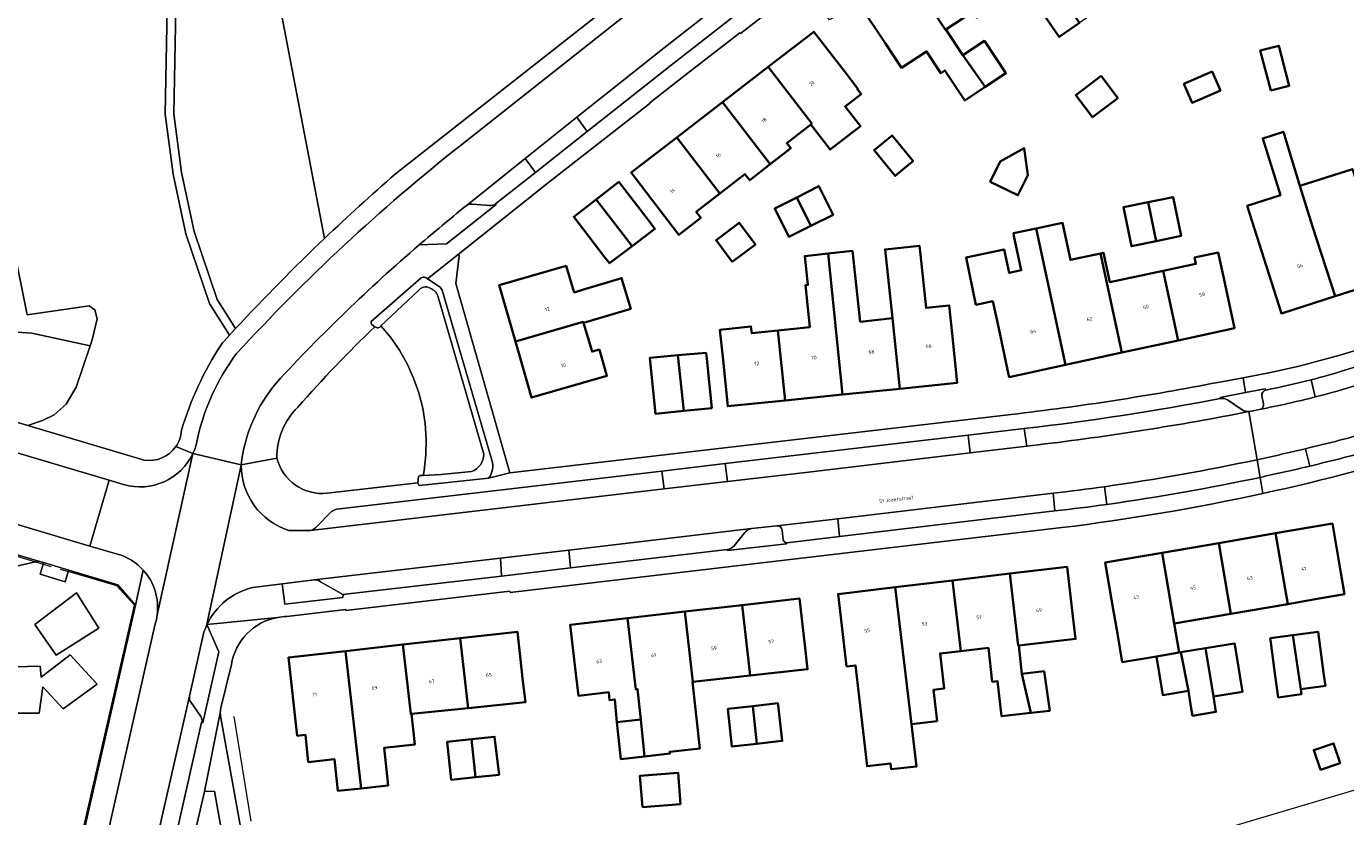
# Model space of a CAD drawing. Header units: metres. Extents: x 197700 to 204338, y 317132 to 325229.
# Tile 484 of 656: x 200775 to 200908, y 319774 to 319854. Entities that reach past the tile are written whole.
import ezdxf
from ezdxf.enums import TextEntityAlignment as Align

# ---------------------------------------------------------------- set-up
doc = ezdxf.new("R2010")
doc.units = ezdxf.units.M
for name, color, linetype, lineweight in [('B-WE-GR-BEPLANTING_CULTUUR_BODEMBEDEKKER-GV', 90, 'Continuous', 18), ('B-WE-GR-BEPLANTING_CULTUUR_BOSPLANTSOEN-GV', 90, 'Continuous', 18), ('B-WE-GR-BEPLANTING_CULTUUR_HEESTERS-GV', 90, 'Continuous', 18), ('B-WE-IE-TERREINAFSCHEIDING_KUNSTMATIG_HEKWERK-G', 20, 'IE-TERREINAFSCHEIDING-KUNSTMATIG', 18), ('B-WE-OG-BEBOUWING-GV', 7, 'Continuous', 35), ('B-WE-OG-BEBOUWING-T18', 10, 'Continuous', 18), ('B-WE-OG-TERREIN_CULTUURSCHEIDING-GV', 7, 'Continuous', 18), ('B-WE-OG-TERREIN_ERF-GV', 7, 'Continuous', 18), ('B-WE-OG-TERREIN_ONBEGROEID-GV', 7, 'Continuous', 18), ('B-WE-OG-TOPOGRAFIE-T18', 10, 'Continuous', 18), ('B-WE-VH-ONVERHARD-GV', 252, 'Continuous', 18), ('B-WE-VH-VERHARDING_ASFALT-GV', 252, 'Continuous', 18), ('B-WE-VH-VERHARDING_BETONSTRAATSTEEN-GV', 252, 'Continuous', 18), ('B-WE-VH-VERHARDING_OPEN-GV', 252, 'Continuous', 18), ('B-WE-VH-VERHARDING_TEGEL-GV', 252, 'Continuous', 18)]:
    doc.layers.add(name, color=color, linetype=linetype, lineweight=lineweight)
doc.styles.add('NLCS-ISO-M200-T18', font='NLCS-ISO.ttf', dxfattribs={"height": 0.36})
doc.linetypes.add('IE-TERREINAFSCHEIDING-KUNSTMATIG', pattern='A,4,[82,NLCS.SHX,S=0.75,R=90,X=0,Y=0],4,-2', length=10)

msp = doc.modelspace()

# ---------------------------------------------------------------- linework, layer by layer
at = {"layer": 'B-WE-GR-BEPLANTING_CULTUUR_BODEMBEDEKKER-GV'}
msp.add_lwpolyline([(200753.467, 319820.329), (200775.348, 319813.833), (200776.808, 319814.343), (200778.005, 319814.913), (200779.202, 319815.996), (200780.228, 319817.706), (200781.619, 319821.882), (200775.734, 319823.173), (200764.747, 319823.914), (200761.029, 319824.108), (200758.87, 319824.578), (200756.736, 319824.008), (200755.679, 319823.947), (200754.517, 319823.5), (200753.781, 319822.496)], close=True, dxfattribs=at)
at = {"layer": 'B-WE-GR-BEPLANTING_CULTUUR_BOSPLANTSOEN-GV'}
for points in [[(200781.619, 319821.882), (200781.823, 319822.494), (200782.336, 319824.604), (200782.108, 319825.516), (200781.538, 319825.915), (200775.27, 319825.003), (200772.42, 319839.05), (200769.115, 319861.548), (200769.172, 319864.341), (200770.197, 319866.051), (200785.972, 319878.868), (200779.717, 319913.601), (200774.468, 319950.401)], [(200756.685, 319941.644), (200758.789, 319928.107), (200768.412, 319929.477), (200775.06, 319885.041), (200759.793, 319871.468), (200765.406, 319832.495), (200766.505, 319824.864), (200766.171, 319824.427), (200765.43, 319823.971), (200764.747, 319823.914), (200775.734, 319823.173), (200781.619, 319821.882)]]:
    msp.add_lwpolyline(points, dxfattribs=at)
at = {"layer": 'B-WE-GR-BEPLANTING_CULTUUR_HEESTERS-GV'}
for points in [[(200814.821, 319832.061), (200817.579, 319832.151), (200822.608, 319836.121), (200822.546, 319836.189)], [(200819.525, 319835.981), (200819.468, 319835.936)], [(200821.971, 319836.031), (200820.195, 319836.168)], [(200815.041, 319828.747), (200809.985, 319824.321)], [(200816.834, 319827.857), (200815.684, 319828.637)], [(200810.97, 319823.895), (200814.745, 319827.446)], [(200822.147, 319810.349), (200817.156, 319827.493)], [(200816.708, 319826.935), (200821.345, 319810.954)], [(200810.052, 319824.037), (200810.356, 319823.808)], [(200900.268, 319817.425), (200900.214, 319817.547), (200898.228, 319817.166), (200895.646, 319816.67), (200895.668, 319816.563)], [(200900.018, 319816.042), (200899.87, 319816.836)], [(200896.401, 319816.421), (200897.881, 319815.425)], [(200898.651, 319815.273), (200899.643, 319815.467)], [(200814.767, 319808.688), (200814.707, 319808.055)], [(200814.868, 319807.796), (200821.839, 319808.546)], [(200820.113, 319809.196), (200817.057, 319808.897), (200815.243, 319808.818), (200814.938, 319808.805)], [(200850.923, 319803.725), (200848.38, 319803.447)], [(200851.563, 319802.295), (200851.465, 319803.284)], [(200845.93, 319801.339), (200845.954, 319801.232), (200851.894, 319801.91), (200851.916, 319802.011), (200851.907, 319802.01)], [(200847.685, 319803.057), (200846.599, 319801.705)], [(200804.244, 319798.271), (200801.016, 319797.865), (200801.262, 319795.812), (200807.123, 319796.506), (200807.144, 319796.811)], [(200806.941, 319796.898), (200804.865, 319798.093)], [(200793.099, 319792.987), (200791.647, 319786.562)], [(200792.878, 319783.895), (200793.009, 319783.848), (200794.606, 319791.021), (200793.413, 319793.771), (200793.358, 319793.651)], [(200791.811, 319785.898), (200792.794, 319784.5)]]:
    msp.add_lwpolyline(points, dxfattribs=at)
for points in [[(200819.468, 319835.936, 0.0028144), (200814.821, 319832.061)], [(200820.195, 319836.168, 0.1834546), (200819.525, 319835.981)], [(200822.546, 319836.189, -0.1898759), (200821.971, 319836.031)], [(200815.684, 319828.637, 0.310729), (200815.041, 319828.747)], [(200814.745, 319827.446, -0.1500718), (200815.256, 319827.806)], [(200815.256, 319827.806, -0.2517334), (200815.927, 319827.681)], [(200815.927, 319827.681, -0.2298177), (200816.708, 319826.935)], [(200817.156, 319827.493, 0.1455852), (200816.834, 319827.857)], [(200809.985, 319824.321, 0.2560848), (200810.052, 319824.037)], [(200810.356, 319823.808, 0.5037638), (200810.97, 319823.895)], [(200895.668, 319816.563, -0.198855), (200896.401, 319816.421)], [(200899.87, 319816.836, -0.4073119), (200900.268, 319817.425)], [(200897.881, 319815.425, 0.1774041), (200898.651, 319815.273)], [(200899.643, 319815.467, 0.4221829), (200900.018, 319816.042)], [(200821.345, 319810.954, -0.3125515), (200820.113, 319809.196)], [(200821.839, 319808.546, 0.2603747), (200822.147, 319810.349)], [(200814.938, 319808.805, 0.215514), (200814.767, 319808.688)], [(200814.707, 319808.055, 0.3334108), (200814.868, 319807.796)], [(200848.38, 319803.447, 0.1907737), (200847.685, 319803.057)], [(200851.465, 319803.284, 0.4038874), (200850.923, 319803.725)], [(200851.907, 319802.01, -0.3026672), (200851.563, 319802.295)], [(200846.599, 319801.705, -0.1858693), (200845.93, 319801.339)], [(200804.865, 319798.093, 0.1769078), (200804.244, 319798.271)], [(200807.144, 319796.811, -0.1117731), (200806.941, 319796.898)], [(200793.358, 319793.651, 0.0258568), (200793.099, 319792.987)], [(200791.647, 319786.562, 0.1893667), (200791.811, 319785.898)], [(200792.794, 319784.5, -0.2447298), (200792.878, 319783.895)]]:
    msp.add_lwpolyline(points, format="xyb", dxfattribs=at)
msp.add_lwpolyline([(200794.851, 319773.17), (200794.189, 319776.981), (200793.149, 319776.941), (200792.203, 319772.743)], close=True, dxfattribs=at)
at = {"layer": 'B-WE-IE-TERREINAFSCHEIDING_KUNSTMATIG_HEKWERK-G'}
for points in [[(200805.289, 319832.721), (200800.427, 319857.996), (200797.531, 319857.022), (200794.423, 319866.438)], [(200766.986, 319802.846), (200776.111, 319800.094)], [(200776.111, 319800.094), (200776.87, 319799.865)], [(200776.87, 319799.865), (200777.67, 319799.624)], [(200778.612, 319799.342), (200779.423, 319799.105)], [(200776.569, 319798.857), (200779.118, 319798.084)], [(200777.29, 319757.232), (200786.116, 319795.743), (200784.328, 319797.673), (200779.423, 319799.105)], [(200796.13, 319784.514), (200797.856, 319773.932)], [(200912.618, 319758.252), (200896.932, 319773.427), (200937.217, 319785.418), (200967.479, 319755.619), (200966.792, 319754.859), (200971.025, 319750.051), (200975.377, 319745.961)]]:
    msp.add_lwpolyline(points, dxfattribs=at)
at = {"layer": 'B-WE-OG-BEBOUWING-GV'}
for points in [[(200867.987, 319853.782), (200870.687, 319855.566), (200871.075, 319854.979), (200873.187, 319856.374), (200868.777, 319862.993), (200863.938, 319859.768), (200867.945, 319853.754)], [(200861.872, 319852.383), (200863.514, 319849.92), (200866.008, 319851.568), (200867.457, 319849.375), (200867.879, 319849.653), (200869.88, 319846.624), (200871.957, 319847.996), (200869.695, 319851.197), (200867.987, 319853.782), (200867.945, 319853.754), (200863.938, 319859.768), (200859.099, 319856.544)], [(200879.341, 319857.516), (200877.305, 319856.113), (200878.945, 319853.732), (200879.422, 319853.04), (200881.458, 319854.442)], [(200857.704, 319849.599), (200854.657, 319853.557), (200850.044, 319850.006), (200854.441, 319844.293), (200854.342, 319844.216), (200856.314, 319841.675), (200859.349, 319844.03), (200857.814, 319846.008), (200859.434, 319847.266), (200859.048, 319847.764), (200859.091, 319847.797)], [(200871.957, 319847.996), (200874.034, 319849.368), (200871.874, 319852.636), (200869.695, 319851.197)], [(200900.76, 319847.617), (200902.635, 319848.104), (200901.584, 319852.151), (200899.709, 319851.664)], [(200850.253, 319840.19), (200852.331, 319841.802), (200851.918, 319842.334), (200854.342, 319844.216), (200854.441, 319844.293), (200850.044, 319850.006), (200845.431, 319846.456)], [(200883.64, 319849.1), (200881.077, 319847.169), (200882.761, 319844.935), (200885.324, 319846.866)], [(200895.682, 319847.643), (200894.856, 319849.536), (200891.996, 319848.287), (200892.823, 319846.394)], [(200850.253, 319840.19), (200845.431, 319846.456), (200840.818, 319842.905), (200845.174, 319837.245), (200847.704, 319839.208), (200848.187, 319838.586)], [(200864.413, 319840.288), (200864.678, 319840.505), (200862.554, 319843.098), (200860.739, 319841.61), (200861.924, 319840.164), (200862.864, 319839.018)], [(200898.373, 319836.008), (200900.33, 319829.886), (200901.845, 319825.149), (200907.277, 319826.886), (200904.968, 319833.906), (200903.702, 319838.031), (200902.447, 319842.122), (200902.035, 319843.466), (200899.948, 319842.804), (200901.763, 319837.083)], [(200840.818, 319842.905), (200836.205, 319839.355), (200839.255, 319835.392), (200841.039, 319833.073), (200843.25, 319834.79), (200842.784, 319835.39), (200845.174, 319837.245)], [(200876.245, 319839.095), (200875.88, 319841.802), (200873.455, 319840.464), (200872.457, 319838.431), (200875.247, 319837.062)], [(200903.702, 319838.031), (200904.968, 319833.906), (200907.277, 319826.886), (200912.583, 319828.583), (200910.1, 319836.244), (200909.972, 319836.65), (200909.071, 319839.516), (200909.009, 319839.713)], [(200832.702, 319836.653), (200836.319, 319831.944), (200838.613, 319833.674), (200838.026, 319834.438), (200834.98, 319838.403)], [(200854.361, 319833.991), (200856.592, 319835.101), (200855.166, 319837.967), (200852.935, 319836.856)], [(200836.319, 319831.944), (200832.702, 319836.653), (200830.423, 319834.902), (200833.47, 319830.937), (200834.025, 319830.215)], [(200852.935, 319836.856), (200850.704, 319835.746), (200852.13, 319832.881), (200854.361, 319833.991)], [(200889.206, 319832.447), (200891.713, 319832.962), (200890.903, 319836.889), (200888.395, 319836.374)], [(200889.206, 319832.447), (200888.395, 319836.374), (200885.887, 319835.858), (200886.698, 319831.931)], [(200846.421, 319830.353), (200848.76, 319832.116), (200847.123, 319834.287), (200844.784, 319832.524)], [(200885.742, 319821.195), (200883.577, 319831.179), (200880.546, 319830.541), (200879.76, 319834.273), (200877.074, 319833.707), (200880.054, 319819.962)], [(200877.074, 319833.707), (200874.799, 319833.228), (200874.852, 319832.977), (200875.584, 319829.497), (200874.372, 319829.242), (200873.877, 319831.593), (200870.011, 319830.778), (200871.013, 319826.024), (200872.709, 319826.381), (200873.308, 319823.616), (200874.31, 319818.992), (200874.367, 319818.729), (200880.054, 319819.962)], [(200856.09, 319831.18), (200853.744, 319830.928), (200854.055, 319828.021), (200853.797, 319827.993), (200854.25, 319823.771), (200851.033, 319823.426), (200851.752, 319816.371), (200857.539, 319816.96)], [(200863.326, 319817.55), (200862.595, 319824.662), (200859.331, 319824.312), (200858.566, 319831.445), (200856.09, 319831.18), (200857.539, 319816.96)], [(200862.595, 319824.662), (200863.326, 319817.55), (200869.114, 319818.14), (200868.607, 319823.114), (200868.317, 319825.962), (200865.982, 319825.711), (200865.404, 319831.096), (200865.31, 319831.974), (200861.851, 319831.603)], [(200891.43, 319822.429), (200889.909, 319829.442), (200884.514, 319828.305), (200883.895, 319831.246), (200883.577, 319831.179), (200885.742, 319821.195)], [(200889.909, 319829.442), (200891.43, 319822.429), (200897.118, 319823.662), (200896.059, 319828.549), (200895.466, 319831.285), (200893.074, 319830.782), (200893.21, 319830.137)], [(200831.413, 319824.193), (200836.176, 319825.627), (200835.247, 319828.712), (200831.307, 319827.523), (200830.474, 319827.269), (200829.66, 319829.937), (200822.911, 319828.009), (200824.533, 319822.331), (200831.384, 319824.288)], [(200833.011, 319821.517), (200832.285, 319821.297), (200831.413, 319824.193), (200831.384, 319824.288), (200824.533, 319822.331), (200826.155, 319816.653), (200833.78, 319818.853), (200833.087, 319821.255)], [(200845.458, 319820.755), (200845.965, 319815.781), (200851.752, 319816.371), (200851.033, 319823.426), (200848.383, 319823.142), (200848.307, 319823.844), (200845.177, 319823.508)], [(200838.178, 319820.013), (200838.692, 319815.026), (200841.523, 319815.318), (200840.945, 319820.925), (200838.108, 319820.685)], [(200841.523, 319815.318), (200844.354, 319815.61), (200843.842, 319820.583), (200843.782, 319821.165), (200840.945, 319820.925)], [(200908.203, 319796.825), (200907.832, 319798.998), (200906.987, 319803.95), (200901.257, 319802.971), (200902.475, 319795.84), (200905.447, 319796.351)], [(200891.017, 319793.87), (200896.746, 319794.855), (200895.527, 319801.992), (200889.797, 319801.013)], [(200901.257, 319802.971), (200895.527, 319801.992), (200896.746, 319794.855), (200902.475, 319795.84)], [(200889.797, 319801.013), (200884.067, 319800.035), (200884.909, 319795.107), (200885.289, 319792.885), (200885.784, 319789.993), (200889.221, 319790.562), (200891.517, 319790.942), (200891.017, 319793.87)], [(200874.427, 319798.905), (200875.286, 319791.667), (200875.326, 319791.672), (200881.066, 319792.325), (200880.793, 319794.625), (200880.204, 319799.591)], [(200867.1, 319784.031), (200866.74, 319787.191), (200867.796, 319787.312), (200867.392, 319790.864), (200869.496, 319791.104), (200868.651, 319798.219), (200862.875, 319797.533), (200864.514, 319783.727)], [(200875.653, 319788.806), (200875.326, 319791.672), (200875.286, 319791.667), (200874.427, 319798.905), (200868.651, 319798.219), (200869.496, 319791.104), (200872.265, 319791.419), (200872.655, 319787.996), (200873.191, 319788.057), (200873.593, 319784.53), (200876.557, 319784.868)], [(200862.875, 319797.533), (200857.099, 319796.848), (200857.689, 319791.883), (200857.966, 319789.555), (200858.864, 319789.658), (200859.226, 319786.479), (200860.022, 319779.487), (200860.328, 319779.522), (200862.404, 319779.758), (200862.471, 319779.173), (200865.02, 319779.463), (200864.514, 319783.727)], [(200841.639, 319795.076), (200842.449, 319787.991), (200848.235, 319788.627), (200847.421, 319795.737)], [(200853.774, 319791.414), (200853.204, 319796.399), (200847.421, 319795.737), (200848.235, 319788.627), (200854.02, 319789.263)], [(200830.643, 319788.785), (200830.893, 319786.599), (200833.959, 319786.936), (200834.022, 319786.155), (200834.556, 319786.216), (200834.762, 319783.942), (200837.2, 319784.21), (200836.865, 319787.256), (200836.678, 319787.235), (200835.856, 319794.414), (200830.074, 319793.753)], [(200841.639, 319795.076), (200835.856, 319794.414), (200836.678, 319787.235), (200836.865, 319787.256), (200837.2, 319784.21), (200837.558, 319780.47), (200840.136, 319780.754), (200840.115, 319780.946), (200843.144, 319781.279), (200842.406, 319787.986), (200842.449, 319787.991)], [(200825.303, 319788.073), (200824.744, 319793.042), (200818.965, 319792.392), (200819.757, 319785.349), (200825.543, 319785.938)], [(200903.803, 319787.261), (200902.976, 319792.705), (200900.707, 319792.398), (200900.767, 319791.951), (200901.152, 319789.105), (200901.514, 319786.431), (200903.872, 319786.751)], [(200906.128, 319788.651), (200905.533, 319793.051), (200902.976, 319792.705), (200903.803, 319787.261), (200906.271, 319787.594)], [(200807.409, 319791.093), (200808.965, 319777.251), (200811.358, 319777.494), (200811.698, 319777.529), (200811.309, 319781.354), (200814.38, 319781.667), (200814.064, 319784.769), (200813.972, 319784.76), (200813.187, 319791.743)], [(200814.064, 319784.769), (200819.757, 319785.349), (200818.965, 319792.392), (200813.187, 319791.743), (200813.972, 319784.76)], [(200891.697, 319790.972), (200892.453, 319787.093), (200892.714, 319785.518), (200892.871, 319784.571), (200895.236, 319784.962), (200894.981, 319786.503), (200894.173, 319791.382)], [(200894.981, 319786.503), (200897.914, 319786.989), (200897.643, 319788.63), (200897.191, 319791.359), (200897.107, 319791.868), (200894.173, 319791.382)], [(200808.965, 319777.251), (200807.409, 319791.093), (200801.631, 319790.444), (200802.518, 319782.553), (200803.355, 319782.647), (200803.634, 319779.908), (200806.291, 319780.179), (200806.613, 319777.011)], [(200892.453, 319787.093), (200891.697, 319790.972), (200891.517, 319790.942), (200889.221, 319790.562), (200889.866, 319786.665)], [(200875.653, 319788.806), (200876.557, 319784.868), (200878.459, 319785.085), (200877.886, 319789.06)], [(200848.498, 319785.544), (200848.894, 319781.745), (200851.395, 319782.03), (200851.47, 319782.039), (200851.094, 319785.337), (200851.037, 319785.834)], [(200848.498, 319785.544), (200845.96, 319785.255), (200846.392, 319781.46), (200848.894, 319781.745)], [(200837.2, 319784.21), (200834.762, 319783.942), (200835.173, 319780.208), (200837.558, 319780.47)], [(200820.093, 319782.212), (200817.658, 319781.951), (200818.07, 319778.113), (200820.505, 319778.374)], [(200820.093, 319782.212), (200820.505, 319778.374), (200822.896, 319778.631), (200822.435, 319782.463)], [(200905.77, 319779.13), (200907.767, 319779.803), (200907.099, 319781.786), (200905.102, 319781.113)], [(200837.357, 319775.362), (200841.197, 319775.662), (200840.95, 319778.828), (200837.11, 319778.528)]]:
    msp.add_lwpolyline(points, close=True, dxfattribs=at)
at = {"layer": 'B-WE-OG-TERREIN_CULTUURSCHEIDING-GV'}
for points in [[(200795.135, 319822.353), (200795.41, 319822.653), (200795.691, 319822.958), (200793.658, 319826.16), (200791.289, 319833.162), (200789.996, 319839.195), (200789.189, 319845.228), (200789.486, 319861.245), (200789.4, 319862.858), (200787.521, 319870.668), (200785.972, 319878.868), (200770.197, 319866.051)], [(200805.289, 319832.721), (200800.427, 319857.996), (200797.531, 319857.022), (200794.423, 319866.438), (200790.111, 319863.651), (200790.271, 319862.985), (200790.363, 319861.256), (200790.066, 319845.281), (200790.86, 319839.345), (200792.135, 319833.395), (200794.454, 319826.541), (200796.306, 319823.623)], [(200772.42, 319839.05), (200775.27, 319825.003), (200781.538, 319825.915), (200782.108, 319825.516), (200782.336, 319824.604), (200781.823, 319822.494), (200781.619, 319821.882), (200780.228, 319817.706), (200779.202, 319815.996), (200778.005, 319814.913), (200776.808, 319814.343), (200775.348, 319813.833)], [(200814.745, 319827.446), (200810.97, 319823.895), (200811.926, 319822.751), (200812.828, 319821.451), (200813.61, 319820.075), (200814.267, 319818.635), (200814.792, 319817.142), (200815.182, 319815.609), (200815.433, 319814.046), (200815.543, 319812.468), (200815.512, 319810.886), (200815.34, 319809.313), (200815.243, 319808.818), (200817.057, 319808.897), (200820.113, 319809.196)], [(200821.345, 319810.954), (200816.708, 319826.935)], [(200814.938, 319808.805), (200815.243, 319808.818), (200815.34, 319809.313), (200815.512, 319810.886), (200815.543, 319812.468), (200815.433, 319814.046), (200815.182, 319815.609), (200814.792, 319817.142), (200814.267, 319818.635), (200813.61, 319820.075), (200812.828, 319821.451), (200811.926, 319822.751), (200810.97, 319823.895)], [(200775.348, 319813.833), (200787.078, 319810.351)], [(200805.557, 319807.022), (200814.707, 319808.055), (200814.767, 319808.688)]]:
    msp.add_lwpolyline(points, dxfattribs=at)
for points in [[(200796.306, 319823.623, -0.0149857), (200805.289, 319832.721)], [(200815.256, 319827.806, 0.1500718), (200814.745, 319827.446)], [(200815.927, 319827.681, 0.2517334), (200815.256, 319827.806)], [(200816.708, 319826.935, 0.2298177), (200815.927, 319827.681)], [(200810.356, 319823.808, 0.0211466), (200802.575, 319815.693)], [(200810.97, 319823.895, -0.5037638), (200810.356, 319823.808)], [(200790.847, 319813.37, -0.074239), (200794.844, 319821.979)], [(200794.844, 319821.979, -0.0379417), (200795.135, 319822.353)], [(200802.575, 319815.693, 0.2001958), (200800.472, 319810.561)], [(200790.271, 319811.713, 0.1368021), (200790.847, 319813.37)], [(200787.078, 319810.351, 0.2878906), (200790.271, 319811.713)], [(200800.472, 319810.561, 0.3766181), (200805.557, 319807.022)], [(200820.113, 319809.196, 0.3125515), (200821.345, 319810.954)], [(200814.767, 319808.688, -0.215514), (200814.938, 319808.805)]]:
    msp.add_lwpolyline(points, format="xyb", dxfattribs=at)
for points in [[(200761.243, 319797.747), (200768.828, 319798.446), (200776.111, 319800.094), (200776.418, 319800.164), (200767.092, 319802.946), (200766.986, 319802.846), (200763.243, 319799.306)], [(200776.111, 319800.094), (200768.828, 319798.446), (200761.243, 319797.747), (200767.005, 319758.331), (200777.29, 319757.232), (200777.42, 319757.218), (200778.424, 319761.669), (200786.188, 319795.733), (200784.43, 319797.773), (200779.467, 319799.254), (200779.423, 319799.105), (200779.118, 319798.084), (200776.569, 319798.857), (200776.87, 319799.865), (200776.915, 319800.016), (200776.418, 319800.164)], [(200776.043, 319793.793), (200780.243, 319796.971), (200782.505, 319793.416), (200778.197, 319790.669)], [(200771.466, 319789.43), (200776.582, 319789.591), (200776.689, 319788.46), (200779.597, 319790.722), (200782.343, 319787.76), (200778.897, 319785.282), (200776.851, 319787.491), (200776.474, 319784.851), (200771.574, 319784.851)]]:
    msp.add_lwpolyline(points, close=True, dxfattribs=at)
at = {"layer": 'B-WE-OG-TERREIN_ERF-GV'}
for points in [[(200860.716, 319863.448), (200856.876, 319860.696), (200854.747, 319859.077), (200857.368, 319855.391), (200856.225, 319854.764), (200853.699, 319858.28), (200852.079, 319857.049), (200852.032, 319857.098), (200847.248, 319853.387), (200847.202, 319853.459), (200841.384, 319848.949), (200838.109, 319846.4), (200838.125, 319846.355), (200827.869, 319838.338), (200818.762, 319831.096), (200818.866, 319830.96), (200818.521, 319828.175), (200823.968, 319809.085), (200839.288, 319810.869), (200874.567, 319814.957)], [(200800.427, 319857.996), (200805.289, 319832.721)], [(200812.423, 319839.223), (200836.227, 319857.929)], [(200870.687, 319855.566), (200867.987, 319853.782), (200869.695, 319851.197), (200871.874, 319852.636), (200874.034, 319849.368), (200871.957, 319847.996), (200869.88, 319846.624), (200867.879, 319849.653), (200867.457, 319849.375), (200866.008, 319851.568), (200863.514, 319849.92), (200861.872, 319852.383), (200859.099, 319856.544)], [(200895.436, 319818.191), (200897.972, 319818.663), (200900.733, 319819.177), (200903.644, 319819.824), (200907.864, 319820.976), (200926.498, 319826.697), (200924.664, 319832.446), (200926.088, 319832.889), (200927.958, 319827.145), (200945.723, 319832.599), (200977.915, 319842.468), (200976.534, 319847.037), (200977.848, 319847.399), (200979.248, 319842.876), (201005.973, 319851.069), (201006.371, 319851.191), (201012.701, 319853.089), (201014.998, 319853.847)], [(200912.583, 319828.583), (200907.277, 319826.886), (200901.845, 319825.149), (200900.33, 319829.886), (200898.373, 319836.008), (200901.763, 319837.083), (200899.948, 319842.804), (200902.035, 319843.466), (200902.447, 319842.122), (200903.702, 319838.031), (200909.009, 319839.713)], [(200879.669, 319803.544), (200824.018, 319796.991), (200823.977, 319797.129), (200807.43, 319795.192), (200807.429, 319795.304), (200801.459, 319794.588)], [(200795.884, 319789.726), (200794.809, 319785.372), (200794.754, 319784.86), (200794.821, 319784.349), (200797.392, 319770.025)]]:
    msp.add_lwpolyline(points, dxfattribs=at)
for points in [[(200878.945, 319853.732), (200877.305, 319856.113), (200879.341, 319857.516), (200881.377, 319858.918), (200883.494, 319855.844), (200881.458, 319854.442), (200879.422, 319853.04)], [(200850.044, 319850.006), (200854.657, 319853.557), (200857.704, 319849.599), (200859.091, 319847.797), (200859.048, 319847.764), (200859.434, 319847.266), (200857.814, 319846.008), (200859.349, 319844.03), (200856.314, 319841.675), (200854.342, 319844.216), (200851.918, 319842.334), (200852.331, 319841.802), (200850.253, 319840.19), (200848.187, 319838.586), (200847.704, 319839.208), (200845.174, 319837.245), (200842.784, 319835.39), (200843.25, 319834.79), (200841.039, 319833.073), (200839.255, 319835.392), (200836.205, 319839.355), (200840.818, 319842.905), (200845.431, 319846.456)], [(200900.76, 319847.617), (200899.709, 319851.664), (200901.584, 319852.151), (200902.635, 319848.104)], [(200883.64, 319849.1), (200885.324, 319846.866), (200882.761, 319844.935), (200881.077, 319847.169)], [(200895.682, 319847.643), (200892.823, 319846.394), (200891.996, 319848.287), (200894.856, 319849.536)], [(200861.924, 319840.164), (200860.739, 319841.61), (200862.554, 319843.098), (200864.678, 319840.505), (200864.413, 319840.288), (200862.864, 319839.018)], [(200876.245, 319839.095), (200875.247, 319837.062), (200872.457, 319838.431), (200873.455, 319840.464), (200875.88, 319841.802)], [(200834.025, 319830.215), (200833.47, 319830.937), (200830.423, 319834.902), (200832.702, 319836.653), (200834.98, 319838.403), (200838.026, 319834.438), (200838.613, 319833.674), (200836.319, 319831.944)], [(200854.361, 319833.991), (200852.13, 319832.881), (200850.704, 319835.746), (200852.935, 319836.856), (200855.166, 319837.967), (200856.592, 319835.101)], [(200888.395, 319836.374), (200890.903, 319836.889), (200891.713, 319832.962), (200889.206, 319832.447), (200886.698, 319831.931), (200885.887, 319835.858)], [(200846.421, 319830.353), (200844.784, 319832.524), (200847.123, 319834.287), (200848.76, 319832.116)], [(200883.577, 319831.179), (200883.895, 319831.246), (200884.514, 319828.305), (200889.909, 319829.442), (200893.21, 319830.137), (200893.074, 319830.782), (200895.466, 319831.285), (200896.059, 319828.549), (200897.118, 319823.662), (200891.43, 319822.429), (200885.742, 319821.195), (200880.054, 319819.962), (200874.367, 319818.729), (200874.31, 319818.992), (200873.308, 319823.616), (200872.709, 319826.381), (200871.013, 319826.024), (200870.011, 319830.778), (200873.877, 319831.593), (200874.372, 319829.242), (200875.584, 319829.497), (200874.852, 319832.977), (200874.799, 319833.228), (200877.074, 319833.707), (200879.76, 319834.273), (200880.546, 319830.541)], [(200851.752, 319816.371), (200845.965, 319815.781), (200845.458, 319820.755), (200845.177, 319823.508), (200848.307, 319823.844), (200848.383, 319823.142), (200851.033, 319823.426), (200854.25, 319823.771), (200853.797, 319827.993), (200854.055, 319828.021), (200853.744, 319830.928), (200856.09, 319831.18), (200858.566, 319831.445), (200859.331, 319824.312), (200862.595, 319824.662), (200861.851, 319831.603), (200865.31, 319831.974), (200865.404, 319831.096), (200865.982, 319825.711), (200868.317, 319825.962), (200868.607, 319823.114), (200869.114, 319818.14), (200863.326, 319817.55), (200857.539, 319816.96)], [(200831.413, 319824.193), (200832.285, 319821.297), (200833.011, 319821.517), (200833.087, 319821.255), (200833.78, 319818.853), (200826.155, 319816.653), (200824.533, 319822.331), (200822.911, 319828.009), (200829.66, 319829.937), (200830.474, 319827.269), (200831.307, 319827.523), (200835.247, 319828.712), (200836.176, 319825.627)], [(200843.842, 319820.583), (200844.354, 319815.61), (200841.523, 319815.318), (200838.692, 319815.026), (200838.178, 319820.013), (200838.108, 319820.685), (200840.945, 319820.925), (200843.782, 319821.165)], [(200884.909, 319795.107), (200884.067, 319800.035), (200889.797, 319801.013), (200895.527, 319801.992), (200901.257, 319802.971), (200906.987, 319803.95), (200907.832, 319798.998), (200908.203, 319796.825), (200905.447, 319796.351), (200902.475, 319795.84), (200896.746, 319794.855), (200891.017, 319793.87), (200891.517, 319790.942), (200891.697, 319790.972), (200894.173, 319791.382), (200897.107, 319791.868), (200897.191, 319791.359), (200897.643, 319788.63), (200897.914, 319786.989), (200894.981, 319786.503), (200895.236, 319784.962), (200892.871, 319784.571), (200892.714, 319785.518), (200892.453, 319787.093), (200889.866, 319786.665), (200889.221, 319790.562), (200885.784, 319789.993), (200885.289, 319792.885)], [(200857.689, 319791.883), (200857.099, 319796.848), (200862.875, 319797.533), (200868.651, 319798.219), (200874.427, 319798.905), (200880.204, 319799.591), (200880.793, 319794.625), (200881.066, 319792.325), (200875.326, 319791.672), (200875.653, 319788.806), (200877.886, 319789.06), (200878.459, 319785.085), (200876.557, 319784.868), (200873.593, 319784.53), (200873.191, 319788.057), (200872.655, 319787.996), (200872.265, 319791.419), (200869.496, 319791.104), (200867.392, 319790.864), (200867.796, 319787.312), (200866.74, 319787.191), (200867.1, 319784.031), (200864.514, 319783.727), (200865.02, 319779.463), (200862.471, 319779.173), (200862.404, 319779.758), (200860.328, 319779.522), (200860.022, 319779.487), (200859.226, 319786.479), (200858.864, 319789.658), (200857.966, 319789.555)], [(200835.856, 319794.414), (200841.639, 319795.076), (200847.421, 319795.737), (200853.204, 319796.399), (200853.774, 319791.414), (200854.02, 319789.263), (200848.235, 319788.627), (200842.449, 319787.991), (200842.406, 319787.986), (200843.144, 319781.279), (200840.115, 319780.946), (200840.136, 319780.754), (200837.558, 319780.47), (200835.173, 319780.208), (200834.762, 319783.942), (200834.556, 319786.216), (200834.022, 319786.155), (200833.959, 319786.936), (200830.893, 319786.599), (200830.643, 319788.785), (200830.074, 319793.753)], [(200819.757, 319785.349), (200814.064, 319784.769), (200814.38, 319781.667), (200811.309, 319781.354), (200811.698, 319777.529), (200811.358, 319777.494), (200808.965, 319777.251), (200806.613, 319777.011), (200806.291, 319780.179), (200803.634, 319779.908), (200803.355, 319782.647), (200802.518, 319782.553), (200801.631, 319790.444), (200807.409, 319791.093), (200813.187, 319791.743), (200818.965, 319792.392), (200824.744, 319793.042), (200825.303, 319788.073), (200825.543, 319785.938)], [(200905.533, 319793.051), (200906.128, 319788.651), (200906.271, 319787.594), (200903.803, 319787.261), (200903.872, 319786.751), (200901.514, 319786.431), (200901.152, 319789.105), (200900.767, 319791.951), (200900.707, 319792.398), (200902.976, 319792.705)], [(200846.392, 319781.46), (200845.96, 319785.255), (200848.498, 319785.544), (200851.037, 319785.834), (200851.094, 319785.337), (200851.47, 319782.039), (200851.395, 319782.03), (200848.894, 319781.745)], [(200820.505, 319778.374), (200818.07, 319778.113), (200817.658, 319781.951), (200820.093, 319782.212), (200822.435, 319782.463), (200822.896, 319778.631)], [(200905.77, 319779.13), (200905.102, 319781.113), (200907.099, 319781.786), (200907.767, 319779.803)], [(200837.357, 319775.362), (200837.11, 319778.528), (200840.95, 319778.828), (200841.197, 319775.662)]]:
    msp.add_lwpolyline(points, close=True, dxfattribs=at)
for points in [[(200805.289, 319832.721, -0.0112898), (200812.423, 319839.223)], [(200874.567, 319814.957, 0.0188648), (200895.436, 319818.191)], [(200918.217, 319811.778, -0.0210709), (200899.966, 319806.992)], [(200899.966, 319806.992, -0.0229903), (200879.669, 319803.544)], [(200800.55, 319794.496, 0.3181352), (200795.884, 319789.726)], [(200801.459, 319794.588, 0.0393129), (200800.55, 319794.496)]]:
    msp.add_lwpolyline(points, format="xyb", dxfattribs=at)
at = {"layer": 'B-WE-OG-TERREIN_ONBEGROEID-GV'}
for points in [[(200776.043, 319793.793), (200778.197, 319790.669), (200782.505, 319793.416), (200780.243, 319796.971)], [(200771.466, 319789.43), (200771.574, 319784.851), (200776.474, 319784.851), (200776.851, 319787.491), (200778.897, 319785.282), (200782.343, 319787.76), (200779.597, 319790.722), (200776.689, 319788.46), (200776.582, 319789.591)]]:
    msp.add_lwpolyline(points, close=True, dxfattribs=at)
at = {"layer": 'B-WE-VH-ONVERHARD-GV'}
msp.add_lwpolyline([(200789.486, 319861.245), (200789.189, 319845.228), (200789.996, 319839.195), (200791.289, 319833.162), (200793.658, 319826.16), (200795.691, 319822.958), (200795.999, 319823.292), (200796.306, 319823.623), (200794.454, 319826.541), (200792.135, 319833.395), (200790.86, 319839.345), (200790.066, 319845.281), (200790.363, 319861.256)], dxfattribs=at)
at = {"layer": 'B-WE-VH-VERHARDING_ASFALT-GV'}
for points in [[(200732.13, 319816.428), (200781.584, 319801.665), (200783.531, 319808.33), (200731.525, 319823.754)], [(200788.387, 319794.75), (200791.999, 319811.033)], [(200785.002, 319807.889), (200783.531, 319808.33), (200781.584, 319801.665), (200784.372, 319800.885)]]:
    msp.add_lwpolyline(points, dxfattribs=at)
for points in [[(200791.999, 319811.033, -0.3685006), (200785.002, 319807.889)], [(200784.372, 319800.885, -0.1402546), (200786.991, 319799.256)], [(200786.991, 319799.256, -0.2207521), (200788.387, 319794.75)]]:
    msp.add_lwpolyline(points, format="xyb", dxfattribs=at)
at = {"layer": 'B-WE-VH-VERHARDING_BETONSTRAATSTEEN-GV'}
for points in [[(200846.908, 319864.066), (200843.986, 319861.788), (200837.132, 319856.396), (200818.972, 319842.064)], [(200819.468, 319835.936), (200819.525, 319835.981), (200825.53, 319840.767), (200830.749, 319844.928), (200839.545, 319851.939), (200849.402, 319859.653), (200850.354, 319860.398)], [(200826.572, 319839.373), (200825.53, 319840.767), (200819.525, 319835.981)], [(200822.546, 319836.189), (200826.572, 319839.373)], [(200820.195, 319836.168), (200821.971, 319836.031)], [(200909.664, 319817.964), (200923.403, 319822.165), (200922.863, 319823.885), (200908.231, 319819.412)], [(200904.843, 319818.458), (200905.256, 319816.727)], [(200905.256, 319816.727), (200904.843, 319818.458)], [(200899.87, 319816.836), (200900.018, 319816.042)], [(200897.881, 319815.425), (200896.401, 319816.421)], [(200899.643, 319815.467), (200898.651, 319815.273), (200898.554, 319815.254), (200899.384, 319810.398)], [(200898.554, 319815.254), (200898.651, 319815.273)], [(200899.384, 319810.398), (200898.554, 319815.254)], [(200875.884, 319813.541), (200876.134, 319811.764), (200877.305, 319811.903)], [(200877.305, 319811.903), (200876.134, 319811.764), (200870.424, 319811.088), (200854.1, 319809.155), (200845.931, 319808.197), (200839.538, 319807.447), (200803.847, 319803.262)], [(200904.286, 319811.509), (200904.7, 319809.751)], [(200904.7, 319809.751), (200904.286, 319811.509)], [(200793.358, 319793.651), (200796.867, 319809.848), (200796.867, 319809.866), (200796.867, 319809.868), (200791.999, 319811.033), (200788.387, 319794.75)], [(200791.999, 319811.033), (200796.867, 319809.868)], [(200796.867, 319809.848), (200793.358, 319793.651), (200793.413, 319793.771)], [(200899.688, 319808.618), (200899.384, 319810.398)], [(200899.384, 319810.398), (200899.688, 319808.618)], [(200803.847, 319803.262), (200839.538, 319807.447), (200839.322, 319809.247)], [(200839.322, 319809.247), (200806.524, 319805.395)], [(200883.992, 319807.674), (200884.229, 319805.892)], [(200884.229, 319805.892), (200883.992, 319807.674)], [(200798.027, 319797.499), (200801.016, 319797.865), (200804.244, 319798.271), (200823.033, 319800.474), (200829.914, 319801.281), (200848.38, 319803.447), (200850.923, 319803.725), (200857.067, 319804.449), (200878.801, 319807.011)], [(200878.801, 319807.011), (200878.973, 319805.224)], [(200805.99, 319805.171), (200804.38, 319803.532)], [(200803.847, 319803.262), (200801.661, 319803.262)], [(200848.38, 319803.447), (200829.914, 319801.281), (200830.108, 319799.477)], [(200857.232, 319802.642), (200857.067, 319804.449), (200850.923, 319803.725)], [(200851.465, 319803.284), (200851.563, 319802.295)], [(200846.599, 319801.705), (200847.685, 319803.057)], [(200851.907, 319802.01), (200851.916, 319802.011), (200857.232, 319802.642)], [(200823.148, 319798.662), (200823.033, 319800.474), (200804.244, 319798.271)], [(200830.108, 319799.477), (200845.93, 319801.339)], [(200804.865, 319798.093), (200806.941, 319796.898)], [(200807.402, 319796.831), (200823.148, 319798.662)], [(200788.184, 319793.833), (200780.274, 319758.924), (200771.113, 319718.674)], [(200781.424, 319741.483), (200782.66, 319746.908), (200785.553, 319759.605), (200787.698, 319769.094), (200788.707, 319773.559), (200791.647, 319786.562), (200793.099, 319792.987)], [(200791.647, 319786.562), (200788.707, 319773.559), (200790.457, 319773.162), (200792.878, 319783.895)], [(200792.794, 319784.5), (200791.811, 319785.898)]]:
    msp.add_lwpolyline(points, dxfattribs=at)
for points in [[(200830.749, 319844.928), (200831.795, 319843.502), (200840.262, 319850.197), (200850.475, 319858.184), (200849.402, 319859.653), (200839.545, 319851.939)], [(200831.795, 319843.502), (200830.749, 319844.928), (200825.53, 319840.767), (200826.572, 319839.373)], [(200845.706, 319809.997), (200845.931, 319808.197), (200854.1, 319809.155), (200870.424, 319811.088), (200870.228, 319812.877)], [(200870.228, 319812.877), (200870.424, 319811.088), (200876.134, 319811.764), (200875.884, 319813.541)], [(200845.931, 319808.197), (200845.706, 319809.997), (200839.322, 319809.247), (200839.538, 319807.447)], [(200878.973, 319805.224), (200878.801, 319807.011), (200857.067, 319804.449), (200857.232, 319802.642)], [(200829.914, 319801.281), (200823.033, 319800.474), (200823.148, 319798.662), (200825.954, 319798.988), (200830.108, 319799.477)]]:
    msp.add_lwpolyline(points, close=True, dxfattribs=at)
for points in [[(200818.972, 319842.064, 0.0404297), (200796.411, 319821.091)], [(200814.821, 319832.061, -0.0028144), (200819.468, 319835.936)], [(200819.525, 319835.981, -0.1834546), (200820.195, 319836.168)], [(200821.971, 319836.031, 0.1898759), (200822.546, 319836.189)], [(200800.418, 319818.164, -0.027847), (200814.821, 319832.061)], [(200796.411, 319821.091, 0.1156713), (200792.37, 319812.045)], [(200908.231, 319819.412, -0.0111621), (200904.843, 319818.458)], [(200796.867, 319809.868, -0.1483449), (200800.418, 319818.164)], [(200904.843, 319818.458, -0.0148669), (200900.268, 319817.425)], [(200905.256, 319816.727, 0.0116695), (200909.664, 319817.964)], [(200909.664, 319817.964, -0.0116695), (200905.256, 319816.727)], [(200895.668, 319816.563, -0.0192908), (200875.884, 319813.541)], [(200896.401, 319816.421, 0.198855), (200895.668, 319816.563)], [(200905.256, 319816.727, -0.0146315), (200899.643, 319815.467)], [(200899.643, 319815.467, 0.0146315), (200905.256, 319816.727)], [(200900.268, 319817.425, 0.4073119), (200899.87, 319816.836)], [(200898.554, 319815.254, -0.0193), (200877.305, 319811.903)], [(200877.305, 319811.903, 0.0193), (200898.554, 319815.254)], [(200898.651, 319815.273, -0.1774041), (200897.881, 319815.425)], [(200900.018, 319816.042, -0.4221829), (200899.643, 319815.467)], [(200911.116, 319813.258, -0.0081838), (200904.286, 319811.509)], [(200904.286, 319811.509, 0.0081838), (200911.116, 319813.258)], [(200792.37, 319812.045, -0.0460499), (200791.999, 319811.033)], [(200904.286, 319811.509, -0.0057149), (200899.384, 319810.398)], [(200899.384, 319810.398, 0.0057149), (200904.286, 319811.509)], [(200904.7, 319809.751, 0.0080951), (200911.581, 319811.512)], [(200801.661, 319803.262, -0.3254932), (200796.867, 319809.848)], [(200899.384, 319810.398, -0.0180034), (200883.992, 319807.674)], [(200883.992, 319807.674, 0.0180034), (200899.384, 319810.398)], [(200884.229, 319805.892, 0.018064), (200899.688, 319808.618)], [(200899.688, 319808.618, 0.0058481), (200904.7, 319809.751)], [(200883.992, 319807.674, -0.0059971), (200878.801, 319807.011)], [(200878.801, 319807.011, 0.0059971), (200883.992, 319807.674)], [(200878.973, 319805.224, 0.0061343), (200884.229, 319805.892)], [(200806.524, 319805.395, 0.1397354), (200805.99, 319805.171)], [(200804.38, 319803.532, -0.1144768), (200803.847, 319803.262)], [(200847.685, 319803.057, -0.1907737), (200848.38, 319803.447)], [(200850.923, 319803.725, -0.4038874), (200851.465, 319803.284)], [(200851.563, 319802.295, 0.3026672), (200851.907, 319802.01)], [(200845.93, 319801.339, 0.1858693), (200846.599, 319801.705)], [(200804.244, 319798.271, -0.1769078), (200804.865, 319798.093)], [(200793.413, 319793.771, -0.2277909), (200798.027, 319797.499)], [(200806.941, 319796.898, 0.1117731), (200807.144, 319796.811)], [(200807.144, 319796.811, 0.1315939), (200807.402, 319796.831)], [(200788.387, 319794.75, -0.0421542), (200788.184, 319793.833)], [(200793.099, 319792.987, -0.0258568), (200793.358, 319793.651)], [(200791.811, 319785.898, -0.1893667), (200791.647, 319786.562)], [(200792.878, 319783.895, 0.2447298), (200792.794, 319784.5)]]:
    msp.add_lwpolyline(points, format="xyb", dxfattribs=at)
at = {"layer": 'B-WE-VH-VERHARDING_OPEN-GV'}
msp.add_lwpolyline([(200776.915, 319800.016), (200776.87, 319799.865), (200776.569, 319798.857), (200779.118, 319798.084), (200779.423, 319799.105), (200779.467, 319799.254)], close=True, dxfattribs=at)
at = {"layer": 'B-WE-VH-VERHARDING_TEGEL-GV'}
for points in [[(200815.684, 319828.637), (200818.762, 319831.096), (200827.869, 319838.338), (200838.125, 319846.355), (200838.109, 319846.4), (200841.384, 319848.949), (200847.202, 319853.459), (200847.248, 319853.387), (200852.032, 319857.098), (200852.079, 319857.049), (200853.699, 319858.28), (200854.747, 319859.077), (200856.876, 319860.696), (200860.716, 319863.448)], [(200837.64, 319859.039), (200836.227, 319857.929), (200812.423, 319839.223)], [(200851.413, 319858.918), (200850.475, 319858.184), (200840.262, 319850.197), (200831.795, 319843.502)], [(200818.972, 319842.064), (200837.132, 319856.396)], [(200988.12, 319844.016), (200988.194, 319843.856), (200988.548, 319844.036), (201002.687, 319848.367), (201006.448, 319849.519), (201005.973, 319851.069), (200979.248, 319842.876), (200977.915, 319842.468), (200945.723, 319832.599), (200927.958, 319827.145), (200926.498, 319826.697), (200907.864, 319820.976), (200903.644, 319819.824), (200900.733, 319819.177), (200897.972, 319818.663), (200898.228, 319817.166), (200900.214, 319817.547), (200900.268, 319817.425)], [(200831.795, 319843.502), (200826.572, 319839.373), (200822.546, 319836.189), (200822.608, 319836.121), (200817.579, 319832.151), (200814.821, 319832.061)], [(200908.231, 319819.412), (200922.863, 319823.885), (200926.899, 319825.119), (200946.257, 319831.037), (200949.707, 319832.097), (200956.503, 319834.185), (200979.119, 319841.133), (200984.092, 319842.661), (200984.045, 319842.771), (200988.12, 319844.016)], [(200823.968, 319809.085), (200818.521, 319828.175), (200818.866, 319830.96), (200818.762, 319831.096), (200815.684, 319828.637), (200816.834, 319827.857)], [(200809.985, 319824.321), (200815.041, 319828.747)], [(200817.156, 319827.493), (200822.147, 319810.349)], [(200787.078, 319810.351), (200775.348, 319813.833), (200753.467, 319820.329), (200732.612, 319826.52)], [(200731.525, 319823.754), (200783.531, 319808.33), (200785.002, 319807.889)], [(200796.306, 319823.623), (200795.999, 319823.292), (200795.691, 319822.958), (200795.41, 319822.653), (200795.135, 319822.353)], [(200810.356, 319823.808), (200810.052, 319824.037)], [(200895.668, 319816.563), (200895.646, 319816.67), (200898.228, 319817.166), (200897.972, 319818.663), (200895.436, 319818.191)], [(200784.372, 319800.885), (200781.584, 319801.665), (200732.13, 319816.428)], [(200874.567, 319814.957), (200839.288, 319810.869), (200823.968, 319809.085), (200821.839, 319808.546), (200814.868, 319807.796)], [(200806.524, 319805.395), (200839.322, 319809.247), (200845.706, 319809.997), (200870.228, 319812.877), (200875.884, 319813.541)], [(200790.271, 319811.713), (200791.999, 319811.033)], [(200791.999, 319811.033), (200790.271, 319811.713)], [(200796.867, 319809.868), (200796.867, 319809.866), (200796.871, 319809.867), (200800.472, 319810.561)], [(200800.472, 319810.561), (200796.871, 319809.867), (200796.867, 319809.866), (200796.867, 319809.848)], [(200821.839, 319808.546), (200823.968, 319809.085)], [(200899.688, 319808.618), (200899.966, 319806.992)], [(200899.966, 319806.992), (200899.688, 319808.618)], [(200814.707, 319808.055), (200805.557, 319807.022)], [(200804.38, 319803.532), (200805.99, 319805.171)], [(200878.973, 319805.224), (200857.232, 319802.642), (200851.916, 319802.011), (200851.894, 319801.91), (200845.954, 319801.232), (200845.93, 319801.339), (200830.108, 319799.477), (200825.954, 319798.988), (200823.148, 319798.662), (200807.402, 319796.831)], [(200801.459, 319794.588), (200807.429, 319795.304), (200807.43, 319795.192), (200823.977, 319797.129), (200824.018, 319796.991), (200879.669, 319803.544)], [(200801.661, 319803.262), (200803.847, 319803.262)], [(200767.092, 319802.946), (200776.418, 319800.164), (200776.915, 319800.016), (200779.467, 319799.254), (200784.43, 319797.773), (200786.188, 319795.733), (200786.991, 319799.256)], [(200786.991, 319799.256), (200786.188, 319795.733), (200778.424, 319761.669), (200777.42, 319757.218), (200777.199, 319756.236), (200776.347, 319752.461), (200776.288, 319752.198), (200775.099, 319746.925)], [(200807.144, 319796.811), (200807.123, 319796.506), (200801.262, 319795.812), (200801.016, 319797.865), (200798.027, 319797.499)], [(200771.113, 319718.674), (200780.274, 319758.924), (200788.184, 319793.833)], [(200800.55, 319794.496), (200793.413, 319793.771), (200794.606, 319791.021), (200793.009, 319783.848), (200792.878, 319783.895), (200790.457, 319773.162)], [(200793.413, 319793.771), (200800.55, 319794.496)], [(200781.105, 319723.714), (200785.215, 319741.864), (200786.154, 319745.94), (200791.466, 319769.136), (200792.203, 319772.743), (200793.149, 319776.941), (200794.754, 319784.86), (200794.809, 319785.372), (200795.884, 319789.726)]]:
    msp.add_lwpolyline(points, dxfattribs=at)
for points in [[(200796.411, 319821.091, -0.0404297), (200818.972, 319842.064)], [(200812.423, 319839.223, 0.0112898), (200805.289, 319832.721)], [(200805.289, 319832.721, 0.0149857), (200796.306, 319823.623)], [(200814.821, 319832.061, 0.027847), (200800.418, 319818.164)], [(200815.041, 319828.747, -0.310729), (200815.684, 319828.637)], [(200816.834, 319827.857, -0.1455852), (200817.156, 319827.493)], [(200802.575, 319815.693, -0.0211466), (200810.356, 319823.808)], [(200810.052, 319824.037, -0.2560848), (200809.985, 319824.321)], [(200794.844, 319821.979, 0.074239), (200790.847, 319813.37)], [(200795.135, 319822.353, 0.0379417), (200794.844, 319821.979)], [(200792.37, 319812.045, -0.1156713), (200796.411, 319821.091)], [(200904.843, 319818.458, 0.0111621), (200908.231, 319819.412)], [(200800.418, 319818.164, 0.1483449), (200796.867, 319809.868)], [(200895.436, 319818.191, -0.0188648), (200874.567, 319814.957)], [(200900.268, 319817.425, 0.0148669), (200904.843, 319818.458)], [(200875.884, 319813.541, 0.0192908), (200895.668, 319816.563)], [(200800.472, 319810.561, -0.2001958), (200802.575, 319815.693)], [(200790.847, 319813.37, -0.1368021), (200790.271, 319811.713)], [(200790.271, 319811.713, -0.2878906), (200787.078, 319810.351)], [(200791.999, 319811.033, 0.0460499), (200792.37, 319812.045)], [(200899.966, 319806.992, 0.0210709), (200918.217, 319811.778)], [(200911.581, 319811.512, -0.0080951), (200904.7, 319809.751)], [(200785.002, 319807.889, 0.3685006), (200791.999, 319811.033)], [(200796.867, 319809.848, 0.3254932), (200801.661, 319803.262)], [(200805.557, 319807.022, -0.3766181), (200800.472, 319810.561)], [(200822.147, 319810.349, -0.2603747), (200821.839, 319808.546)], [(200899.688, 319808.618, -0.018064), (200884.229, 319805.892)], [(200904.7, 319809.751, -0.0058481), (200899.688, 319808.618)], [(200814.868, 319807.796, -0.3334108), (200814.707, 319808.055)], [(200884.229, 319805.892, -0.0061343), (200878.973, 319805.224)], [(200879.669, 319803.544, 0.0229903), (200899.966, 319806.992)], [(200805.99, 319805.171, -0.1397354), (200806.524, 319805.395)], [(200803.847, 319803.262, 0.1144768), (200804.38, 319803.532)], [(200786.991, 319799.256, 0.1402546), (200784.372, 319800.885)], [(200788.387, 319794.75, 0.2207521), (200786.991, 319799.256)], [(200798.027, 319797.499, 0.2277909), (200793.413, 319793.771)], [(200807.402, 319796.831, -0.1315939), (200807.144, 319796.811)], [(200788.184, 319793.833, 0.0421542), (200788.387, 319794.75)], [(200795.884, 319789.726, -0.3181352), (200800.55, 319794.496)], [(200800.55, 319794.496, -0.0393129), (200801.459, 319794.588)]]:
    msp.add_lwpolyline(points, format="xyb", dxfattribs=at)
msp.add_lwpolyline([(200793.149, 319776.941), (200794.189, 319776.981), (200794.851, 319773.17), (200795.466, 319769.804), (200796.643, 319763.24), (200799.023, 319749.959), (200800.091, 319744.071), (200803.878, 319723.379), (200805.797, 319723.665), (200802.198, 319743.278), (200801.958, 319744.583), (200800.943, 319750.238), (200800.706, 319751.558), (200800.526, 319752.563), (200799.566, 319757.908), (200799.368, 319759.013), (200798.209, 319765.471), (200798.029, 319766.477), (200797.392, 319770.025), (200794.821, 319784.349), (200794.754, 319784.86)], close=True, dxfattribs=at)

# ---------------------------------------------------------------- texts
at = {"layer": 'B-WE-OG-BEBOUWING-T18', "style": 'NLCS-ISO-M200-T18'}
for s, rotation, p in [('20', 37.5, (200854.455, 319848.354)), ('18', 37.5, (200849.62, 319844.632)), ('16', 37.5, (200845.012, 319841.086)), ('14', 37.5, (200840.394, 319837.531)), ('56', 17.7, (200903.706, 319829.944)), ('58', 12.2, (200893.838, 319827.044)), ('12', 15.9, (200827.761, 319825.593)), ('60', 12.2, (200888.163, 319825.813)), ('62', 12.2, (200882.475, 319824.58)), ('64', 12.2, (200876.788, 319823.347)), ('66', 5.8, (200866.24, 319821.868)), ('70', 5.8, (200854.66, 319820.688)), ('68', 5.8, (200860.46, 319821.279)), ('10', 15.9, (200829.383, 319819.915)), ('72', 5.8, (200848.873, 319820.098)), ('41', 9.7, (200904.101, 319799.399)), ('43', 9.7, (200898.648, 319798.467)), ('47', 9.6, (200887.188, 319796.51)), ('45', 9.7, (200892.918, 319797.488)), ('49', 6.7, (200877.367, 319795.226)), ('53', 6.7, (200865.816, 319793.854)), ('51', 6.7, (200871.312, 319794.507)), ('55', 6.7, (200860.038, 319793.169)), ('59', 6.5, (200844.565, 319791.384)), ('57', 6.5, (200850.348, 319792.046)), ('63', 6.5, (200832.987, 319790.06)), ('61', 6.5, (200838.491, 319790.689)), ('65', 6.4, (200821.869, 319788.693)), ('69', 6.4, (200810.312, 319787.394)), ('67', 6.4, (200816.09, 319788.044)), ('71', 6.4, (200804.268, 319786.715))]:
    msp.add_text(s, height=0.36, rotation=rotation, dxfattribs=at).set_placement(p, align=Align.MIDDLE)
at = {"layer": 'B-WE-OG-TOPOGRAFIE-T18', "style": 'NLCS-ISO-M200-T18'}
msp.add_text('St.Jozefstraat', height=0.36, rotation=6.6, dxfattribs=at).set_placement((200862.975, 319806.412), align=Align.MIDDLE)

doc.saveas('drawing.dxf')
